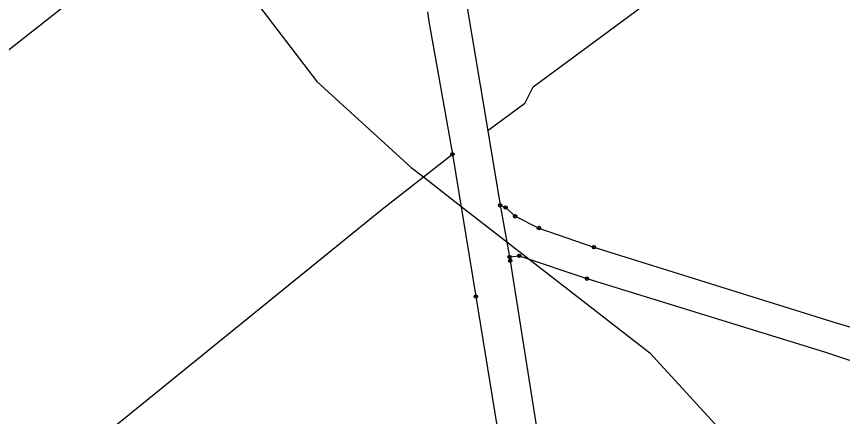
# Model space of a CAD drawing. Extents: x -547623 to -538651, y -1096714 to -1086522.
# Drawn here: x -539985 to -539744.3, y -1092764.1 to -1092647.6 of the extents above; entities that cross this region are included whole.
import ezdxf

# ---------------------------------------------------------------- set-up
doc = ezdxf.new("R2010")
doc.units = 0
for name, color, linetype in [('Vrstva 1', 7, 'Continuous'), ('Vrstva 52', 7, 'Continuous'), ('Vrstva 83', 7, 'Continuous')]:
    doc.layers.add(name, color=color, linetype=linetype)

msp = doc.modelspace()

# ---------------------------------------------------------------- linework, layer by layer
at = {"layer": 'Vrstva 1'}
for points in [[(-540029.11, -1092690.15), (-539922.6, -1092606.24)], [(-539834.45, -1092668.08), (-539776.28, -1092625.06)], [(-539854.41, -1092640.29), (-539847.67, -1092680.9)], [(-539865.24, -1092646.15), (-539864.89, -1092648.97)], [(-539864.89, -1092648.97), (-539857.98, -1092687.7)], [(-539836.91, -1092672.88), (-539834.45, -1092668.08)], [(-539836.91, -1092672.88), (-539847.67, -1092680.9)], [(-539847.67, -1092680.9), (-539844.08, -1092702.55)], [(-539878.45, -1092703.72), (-539857.98, -1092687.7)], [(-539857.98, -1092687.7), (-539851.15, -1092729.15)], [(-539956.72, -1092767.23), (-539878.45, -1092703.72)], [(-539844.08, -1092702.55), (-539841.32, -1092717.6)], [(-539844.08, -1092702.55), (-539842.48, -1092703.2)], [(-539842.48, -1092703.2), (-539839.72, -1092705.76)], [(-539839.72, -1092705.76), (-539832.78, -1092709.17)], [(-539832.78, -1092709.17), (-539816.75, -1092714.75)], [(-539816.75, -1092714.75), (-539745.87, -1092736.87)], [(-539841.32, -1092717.6), (-539838.51, -1092717.26)], [(-539841.32, -1092717.6), (-539841.12, -1092718.69)], [(-539841.12, -1092718.69), (-539831.5, -1092779.54)], [(-539838.51, -1092717.26), (-539818.79, -1092723.92)], [(-539818.79, -1092723.92), (-539749.27, -1092745.3)], [(-539851.15, -1092729.15), (-539845.01, -1092766.66)], [(-539745.87, -1092736.87), (-539728.18, -1092742.07)], [(-539749.27, -1092745.3), (-539715.69, -1092756.54)]]:
    msp.add_lwpolyline(points, dxfattribs=at)
at = {"layer": 'Vrstva 52'}
msp.add_lwpolyline([(-539923, -1092633), (-539897.5, -1092666.5), (-539870, -1092691.5), (-539866.4, -1092694.29), (-539855.5, -1092702.77), (-539842.14, -1092713.15), (-539835.57, -1092718.25), (-539800.5, -1092745.5), (-539751, -1092799.5)], dxfattribs=at)
at = {"layer": 'Vrstva 83'}
for centre, radius in [((-539857.98, -1092687.7), 0.5), ((-539857.98, -1092687.7), 0.1), ((-539844.08, -1092702.55), 0.5), ((-539844.08, -1092702.55), 0.1), ((-539842.48, -1092703.2), 0.5), ((-539842.48, -1092703.2), 0.1), ((-539839.72, -1092705.76), 0.5), ((-539839.72, -1092705.76), 0.1), ((-539832.78, -1092709.17), 0.5), ((-539832.78, -1092709.17), 0.1), ((-539816.75, -1092714.75), 0.5), ((-539838.51, -1092717.26), 0.5), ((-539816.75, -1092714.75), 0.1), ((-539841.32, -1092717.6), 0.5), ((-539841.12, -1092718.69), 0.5), ((-539841.32, -1092717.6), 0.1), ((-539841.12, -1092718.69), 0.1), ((-539838.51, -1092717.26), 0.1), ((-539818.79, -1092723.92), 0.5), ((-539818.79, -1092723.92), 0.1), ((-539851.15, -1092729.15), 0.5), ((-539851.15, -1092729.15), 0.1)]:
    msp.add_circle(centre, radius, dxfattribs=at)

doc.saveas('drawing.dxf')
